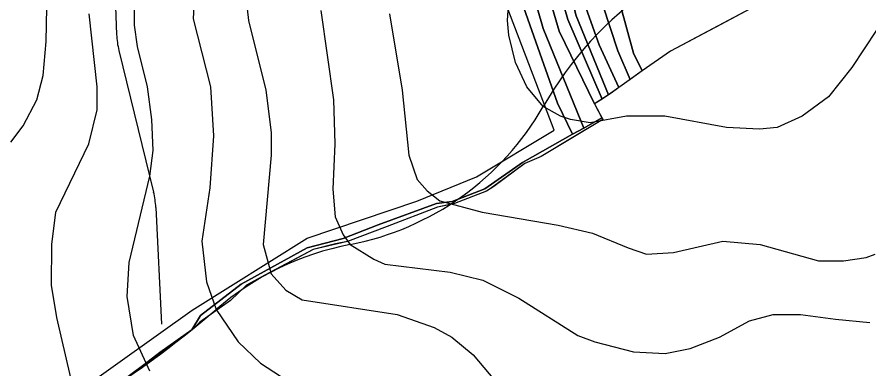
# Model space of a CAD drawing. Extents: x -510989 to -501240, y -1184665 to -1176098.
# Drawn here: x -508976 to -508452, y -1180656 to -1180439 of the extents above; entities that cross this region are included whole.
import ezdxf

# ---------------------------------------------------------------- set-up
doc = ezdxf.new("R2010")
doc.units = 0
for name, color, linetype in [('lesni_pozemek', 7, 'Continuous'), ('NAVRH_interakcni_prvky', 7, 'Continuous'), ('NAVRH_rozvodnice', 7, 'Continuous'), ('ostatni_plocha_x_ostatni_komunikace', 7, 'Continuous'), ('popis', 7, 'Continuous'), ('STAV_povodi', 7, 'Continuous'), ('STAV_systematicke_odvodneni', 7, 'Continuous'), ('trvaly_travni_porost', 7, 'Continuous'), ('vrstevnice_01', 7, 'Continuous'), ('vrstevnice_02', 7, 'Continuous')]:
    doc.layers.add(name, color=color, linetype=linetype)

msp = doc.modelspace()

# ---------------------------------------------------------------- linework, layer by layer
at = {"layer": 'lesni_pozemek'}
for points in [[(-508656.01, -1180086.38), (-508648.4, -1180155.72), (-508645.31, -1180212.92), (-508646.35, -1180275.04), (-508652.51, -1180323.06), (-508648.17, -1180355.06), (-508640.89, -1180381.34), (-508627.18, -1180430.85), (-508618.17, -1180455.96), (-508606.18, -1180482.39), (-508610.89, -1180485.73), (-508612.42, -1180486.81), (-508632.45, -1180438.25), (-508641.18, -1180404.3), (-508654.44, -1180357.58), (-508657.45, -1180337.75), (-508658.02, -1180322.66), (-508652.61, -1180277.97), (-508651.88, -1180256.71), (-508652.65, -1180209.3), (-508653.4, -1180163.22), (-508665.52, -1180088.56)], [(-508643.91, -1180083.6), (-508641.26, -1180118.1), (-508638.11, -1180159.09), (-508636.21, -1180223.01), (-508637.13, -1180276.4), (-508638.99, -1180354.83), (-508632.62, -1180376.07), (-508615.96, -1180431.62), (-508606.84, -1180459.67), (-508599.11, -1180477.37), (-508606.18, -1180482.39), (-508618.17, -1180455.96), (-508627.18, -1180430.85), (-508640.89, -1180381.34), (-508648.17, -1180355.06), (-508652.51, -1180323.06), (-508646.35, -1180275.04), (-508645.31, -1180212.92), (-508648.4, -1180155.72), (-508656.01, -1180086.38)], [(-508629.77, -1180083.69), (-508628.45, -1180105.29), (-508626.77, -1180155.66), (-508626.04, -1180185.56), (-508627.23, -1180274.56), (-508628.04, -1180343.77), (-508628.2, -1180357.32), (-508621.8, -1180375.01), (-508612.98, -1180403.25), (-508597, -1180461.25), (-508591.7, -1180472.12), (-508599.11, -1180477.37), (-508606.84, -1180459.67), (-508615.96, -1180431.62), (-508632.62, -1180376.07), (-508638.99, -1180354.83), (-508637.13, -1180276.4), (-508636.21, -1180223.01), (-508638.11, -1180159.09), (-508641.26, -1180118.1), (-508643.91, -1180083.6)], [(-508682.37, -1180089.73), (-508680.97, -1180140.33), (-508683.27, -1180148.82), (-508677.46, -1180210.56), (-508676.45, -1180277.3), (-508680.66, -1180327.2), (-508666.71, -1180397.43), (-508652.61, -1180446), (-508627.77, -1180507.25), (-508634.69, -1180511.13), (-508643.9, -1180492.02), (-508674.29, -1180405.74), (-508686.14, -1180339.97), (-508688.25, -1180323.4), (-508688.82, -1180295.84), (-508684.09, -1180237), (-508685.43, -1180215.71), (-508692.58, -1180149.68), (-508691.83, -1180138.07), (-508692.77, -1180089.44)], [(-508674.93, -1180088.58), (-508669.44, -1180153.12), (-508667.66, -1180227.25), (-508666.4, -1180280.01), (-508670.24, -1180324.81), (-508669.16, -1180342.26), (-508665.21, -1180366.82), (-508655.12, -1180405.54), (-508642.83, -1180447.57), (-508621.02, -1180492.37), (-508616.54, -1180500.94), (-508627.77, -1180507.25), (-508652.61, -1180446), (-508666.71, -1180397.43), (-508680.66, -1180327.2), (-508676.45, -1180277.3), (-508677.46, -1180210.56), (-508683.27, -1180148.82), (-508680.97, -1180140.33), (-508682.37, -1180089.73)], [(-508670.03, -1180088.57), (-508662.55, -1180152.22), (-508660.63, -1180217.22), (-508659.9, -1180279.31), (-508663.66, -1180331.18), (-508661.19, -1180351.69), (-508646.26, -1180409.87), (-508637.53, -1180440.34), (-508616.45, -1180489.42), (-508621.02, -1180492.37), (-508642.83, -1180447.57), (-508655.12, -1180405.54), (-508665.21, -1180366.82), (-508669.16, -1180342.26), (-508670.24, -1180324.81), (-508666.4, -1180280.01), (-508667.66, -1180227.25), (-508669.44, -1180153.12), (-508674.93, -1180088.58)], [(-508665.52, -1180088.56), (-508653.4, -1180163.22), (-508652.65, -1180209.3), (-508651.88, -1180256.71), (-508652.61, -1180277.97), (-508658.02, -1180322.66), (-508657.45, -1180337.75), (-508654.44, -1180357.58), (-508641.18, -1180404.3), (-508632.45, -1180438.25), (-508612.42, -1180486.81), (-508616.45, -1180489.42), (-508637.53, -1180440.34), (-508646.26, -1180409.87), (-508661.19, -1180351.69), (-508663.66, -1180331.18), (-508659.9, -1180279.31), (-508660.63, -1180217.22), (-508662.55, -1180152.22), (-508670.03, -1180088.57)]]:
    msp.add_lwpolyline(points, close=True, dxfattribs=at)
at = {"layer": 'NAVRH_interakcni_prvky'}
for p, q in [((-508918.54, -1180364.96), (-508915.22, -1180449.67)), ((-508913.82, -1180459.62), (-508892.47, -1180546.66)), ((-508891.09, -1180556.19), (-508887.67, -1180627.94))]:
    msp.add_line(p, q, dxfattribs=at)
for centre, start, end in [((-508865.26, -1180447.71), 182.2458, 193.7821), ((-508941.03, -1180558.57), 2.7264, 13.7821)]:
    msp.add_arc(centre, 50, start, end, dxfattribs=at)
at = {"layer": 'NAVRH_rozvodnice'}
for centre, radius, start, end in [((-508454.12, -1180607.9), 228.92, 125.2686, 150.1609), ((-508805, -1180406.63), 175.6, 280.9997, 330.1609), ((-508737.41, -1180754.39), 178.68, 100.9997, 130.733), ((-509259.71, -1180147.87), 621.74, 301.32173, 310.73302)]:
    msp.add_arc(centre, radius, start, end, dxfattribs=at)
at = {"layer": 'ostatni_plocha_x_ostatni_komunikace'}
msp.add_lwpolyline([(-508616.04, -1180501.94), (-508653.83, -1180524.7), (-508663.9, -1180529.02), (-508683.02, -1180543.23), (-508687.66, -1180546.19), (-508707.19, -1180553.79), (-508717.82, -1180555.99), (-508748.74, -1180567.94), (-508773.2, -1180577.09), (-508780.54, -1180578.59), (-508794.18, -1180582.11), (-508823.99, -1180597.86), (-508835.37, -1180604.05), (-508845.05, -1180613.46), (-508864.01, -1180626.81), (-508868.87, -1180631.5), (-508863.53, -1180622.65), (-508838.57, -1180603.45), (-508797.91, -1180581.11), (-508775.85, -1180575.29), (-508754.2, -1180566.78), (-508718.38, -1180553.69), (-508708.77, -1180552.46), (-508688.68, -1180544.72), (-508665.43, -1180528.4), (-508634.69, -1180511.13), (-508627.77, -1180507.25), (-508616.54, -1180500.94)], close=True, dxfattribs=at)
at = {"layer": 'popis'}
msp.add_lwpolyline([(-508512.5, -1180426.86), (-508543.39, -1180443.44), (-508574.27, -1180460.02), (-508591.7, -1180472.12), (-508602.65, -1180479.88), (-508612.42, -1180486.81), (-508621.02, -1180492.37), (-508616.04, -1180501.94), (-508634.93, -1180513.32), (-508653.83, -1180524.7), (-508663.9, -1180529.02), (-508685.34, -1180544.71), (-508687.66, -1180546.19), (-508707.19, -1180553.79), (-508712.51, -1180554.89), (-508717.82, -1180555.99), (-508748.74, -1180567.94), (-508773.2, -1180577.09), (-508794.18, -1180582.11), (-508835.37, -1180604.05), (-508845.05, -1180613.46), (-508864.01, -1180626.81), (-508868.87, -1180631.5), (-508899.29, -1180653.61), (-508915.95, -1180665.99)], dxfattribs=at)
at = {"layer": 'STAV_povodi'}
for centre, radius, start, end in [((-508454.12, -1180607.9), 228.92, 125.2686, 150.1609), ((-508805, -1180406.63), 175.6, 280.9997, 330.1609), ((-508737.41, -1180754.39), 178.68, 100.9997, 130.733), ((-509259.71, -1180147.87), 621.74, 301.32173, 310.73302)]:
    msp.add_arc(centre, radius, start, end, dxfattribs=at)
at = {"layer": 'STAV_systematicke_odvodneni'}
for p, q in [((-508645.83, -1180508.64), (-508684.13, -1180408.59)), ((-508693.71, -1180537.38), (-508645.83, -1180508.64)), ((-508730.41, -1180552.28), (-508693.71, -1180537.38)), ((-508797.98, -1180575.17), (-508730.41, -1180552.28)), ((-508868.73, -1180619.34), (-508797.98, -1180575.17)), ((-508981.51, -1180699.7), (-508868.73, -1180619.34))]:
    msp.add_line(p, q, dxfattribs=at)
at = {"layer": 'trvaly_travni_porost'}
msp.add_lwpolyline([(-508543.52, -1180282.46), (-508495.49, -1180266.72), (-508487.3, -1180289.07), (-508429.98, -1180376.44), (-508512.5, -1180426.86), (-508574.27, -1180460.02), (-508591.7, -1180472.12), (-508597, -1180461.25), (-508612.98, -1180403.25), (-508621.8, -1180375.01), (-508628.2, -1180357.32), (-508628.04, -1180343.77), (-508602.73, -1180329.81), (-508603.01, -1180341.74), (-508577.99, -1180322.31), (-508559.86, -1180307.51), (-508549.14, -1180294.86)], close=True, dxfattribs=at)
msp.add_lwpolyline([(-508674.29, -1180405.74), (-508643.9, -1180492.02), (-508634.69, -1180511.13), (-508665.43, -1180528.4), (-508688.68, -1180544.72), (-508708.77, -1180552.46), (-508718.38, -1180553.69), (-508754.2, -1180566.78), (-508775.85, -1180575.29), (-508797.91, -1180581.11), (-508838.57, -1180603.45), (-508863.53, -1180622.65), (-508868.87, -1180631.5), (-508872.32, -1180633.93), (-508888.61, -1180645.4), (-508909.97, -1180661.83)], dxfattribs=at)
at = {"layer": 'vrstevnice_01'}
for points in [[(-508980.31, -1180516), (-508972.69, -1180506), (-508964.31, -1180490), (-508960.5, -1180475), (-508958.59, -1180454), (-508958.09, -1180433), (-508951.91, -1180388), (-508953.31, -1180370), (-508960.81, -1180344), (-508983, -1180286)], [(-508836, -1180423), (-508834, -1180441), (-508823.31, -1180484), (-508820, -1180510), (-508820, -1180524), (-508825, -1180579), (-508820.09, -1180597), (-508811.09, -1180607), (-508801.09, -1180613), (-508742.59, -1180622), (-508719.81, -1180630), (-508709, -1180636), (-508695.81, -1180647), (-508673.91, -1180673)], [(-508894.69, -1180657), (-508904.81, -1180635), (-508908.81, -1180611), (-508907.5, -1180590), (-508894.81, -1180537), (-508892.69, -1180521), (-508893.5, -1180502), (-508896.19, -1180482), (-508902.31, -1180457), (-508904.19, -1180444), (-508904.19, -1180429)], [(-508747.31, -1180437), (-508739.41, -1180484), (-508735.41, -1180524), (-508730.31, -1180539), (-508724.19, -1180546), (-508716.31, -1180552), (-508690.31, -1180559), (-508643.41, -1180567), (-508622.31, -1180572), (-508600.41, -1180581), (-508589.19, -1180585)], [(-508589.19, -1180585), (-508572.41, -1180584), (-508542.19, -1180577), (-508519.19, -1180579), (-508483.31, -1180589), (-508467.81, -1180589), (-508454, -1180587), (-508448.31, -1180585)]]:
    msp.add_lwpolyline(points, dxfattribs=at)
at = {"layer": 'vrstevnice_02'}
for points in [[(-508863.19, -1180345), (-508868.09, -1180440), (-508857.41, -1180482), (-508855.59, -1180512), (-508857.91, -1180544), (-508862.81, -1180577), (-508859.81, -1180602), (-508854, -1180619), (-508840.5, -1180639), (-508826.59, -1180652), (-508814.41, -1180660)], [(-508447.5, -1180447), (-508462.81, -1180470), (-508477.09, -1180488), (-508493.31, -1180500), (-508508.69, -1180507), (-508519.5, -1180508), (-508539.81, -1180507), (-508577.81, -1180500), (-508601.5, -1180500), (-508623.81, -1180504), (-508635.91, -1180502), (-508642.09, -1180500), (-508652.69, -1180494), (-508662.81, -1180482), (-508669.69, -1180467), (-508673.91, -1180450), (-508674.69, -1180441), (-508673.81, -1180429)], [(-508943.41, -1180661), (-508952.09, -1180624), (-508955.19, -1180604), (-508955, -1180579), (-508952.59, -1180559), (-508932.31, -1180517), (-508927.19, -1180496), (-508927.19, -1180482), (-508932.19, -1180437)], [(-508789.59, -1180435), (-508781.81, -1180490), (-508780.91, -1180517), (-508782.19, -1180545), (-508780.81, -1180562), (-508775.81, -1180573), (-508771.5, -1180579), (-508757, -1180588), (-508750.19, -1180591), (-508710, -1180596), (-508689.91, -1180601), (-508667.69, -1180612), (-508631.31, -1180635), (-508621, -1180639), (-508597.09, -1180645), (-508577.69, -1180646), (-508562.19, -1180643), (-508544.09, -1180636), (-508525.69, -1180626), (-508511.09, -1180622)], [(-508511.09, -1180622), (-508494.31, -1180622), (-508472.81, -1180625), (-508451.59, -1180627)]]:
    msp.add_lwpolyline(points, dxfattribs=at)

doc.saveas('drawing.dxf')
